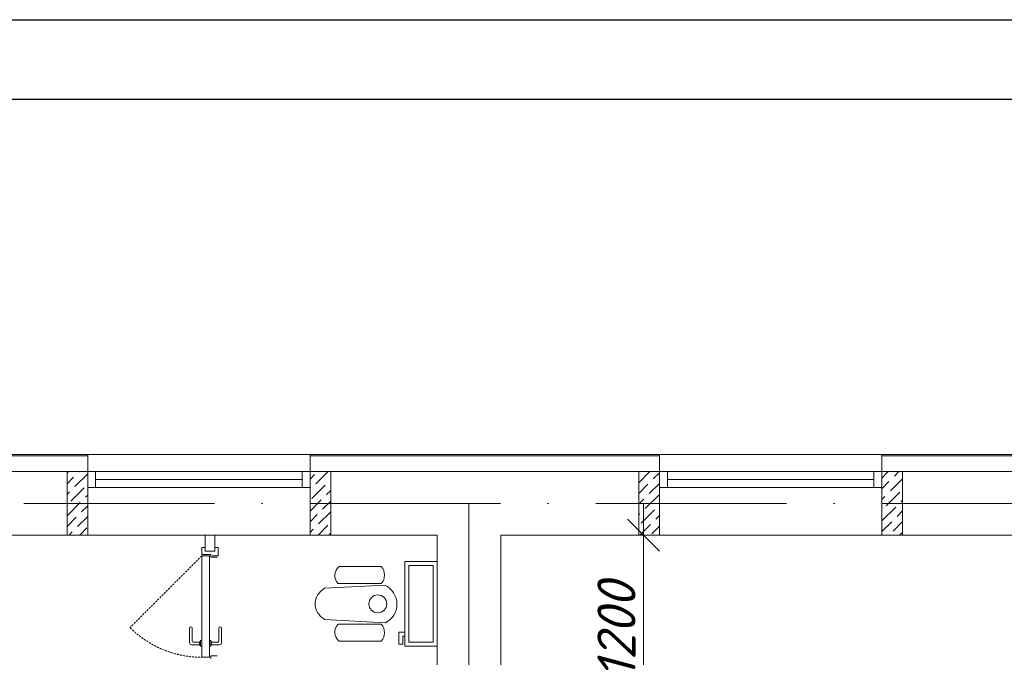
# Model space of a CAD drawing. Header units: millimetres. Extents: x 1114507 to 93926427, y 174473 to 817039.
# Tile 346 of 483: x 1781956 to 1788156, y 781456 to 785472. Entities that reach past the tile are written whole.
import ezdxf

# ---------------------------------------------------------------- set-up
doc = ezdxf.new("R2010")
doc.units = ezdxf.units.MM
doc.linetypes.add('ACAD_ISO10W100', pattern=[18, 12, -3, 0, -3])
doc.linetypes.add('Beruniy Xref$0$DASHED', pattern=[19.05, 12.7, -6.35])
doc.layers.add('АСО-стены кирпич 380 мм', color=7, linetype='Continuous', lineweight=35, true_color=0x745739)
doc.layers.add('размеры', color=12, linetype='Continuous', lineweight=15)
doc.layers.add('Сантехника', color=150, linetype='Continuous', lineweight=13)
doc.styles.get("Standard").update_dxf_attribs({"font": 'isocpeui.ttf'})
doc.dimstyles.new('Санжар', dxfattribs={"dimtxt": 240, "dimasz": 200, "dimexe": 200, "dimexo": 200, "dimgap": 50, "dimtad": 1, "dimdec": 0, "dimtxsty": 'Standard', "dimblk": 'OBLIQUE', "dimcen": 2.5, "dimdle": 200, "dimclrd": 152, "dimclre": 152, "dimclrt": 152, "dimadec": 0, "dimazin": 0, "dimtfac": 1, "dimtdec": 0, "dimtmove": 0, "dimatfit": 3, "dimldrblk": 'OBLIQUE', "dimfxl": 0, "dimlwd": 0, "dimlwe": 0, "dimarcsym": 0})

# ---------------------------------------------------------------- blocks, each defined once
blk = doc.blocks.new('blokqav3mak')
at = {"color": 252, "lineweight": 0, "ltscale": 100}
for p, q in [((1600766.4, 782732.1), (1599459.4, 782732.1)), ((1600766.4, 782625.1), (1600766.4, 782732.1)), ((1604366.4, 782732.1), (1602166.4, 782732.1)), ((1602166.4, 782625.1), (1602166.4, 782732.1)), ((1604366.4, 782625.1), (1604366.4, 782732.1)), ((1607266.4, 782732.1), (1605766.4, 782732.1)), ((1605766.4, 782625.1), (1605766.4, 782732.1))]:
    blk.add_line(p, q, dxfattribs=at)
at = {"color": 32, "lineweight": 0, "ltscale": 100}
for p, q in [((1600766.4, 782725.1), (1599466.4, 782725.1)), ((1604366.4, 782725.1), (1602166.4, 782725.1)), ((1607266.4, 782725.1), (1605766.4, 782725.1))]:
    blk.add_line(p, q, dxfattribs=at)
at = {"lineweight": 0, "ltscale": 100}
for p, q in [((1602166.4, 782732.1), (1600766.4, 782732.1)), ((1605766.4, 782732.1), (1604366.4, 782732.1)), ((1600766.4, 782625.1), (1599566.4, 782625.1)), ((1600766.4, 782225.1), (1600766.4, 782625.1)), ((1604366.4, 782625.1), (1602166.4, 782625.1)), ((1602166.4, 782225.1), (1602166.4, 782625.1)), ((1604366.4, 782625.1), (1604366.4, 782225.1)), ((1607266.4, 782625.1), (1605766.4, 782625.1)), ((1605766.4, 782625.1), (1605766.4, 782225.1)), ((1600766.4, 782225.1), (1599966.4, 782225.1)), ((1602166.4, 782225.1), (1600766.4, 782225.1)), ((1602966.4, 782225.1), (1602166.4, 782225.1)), ((1602966.4, 776325.1), (1602966.4, 782225.1)), ((1604366.4, 782225.1), (1603366.4, 782225.1)), ((1603366.4, 776325.1), (1603366.4, 782225.1)), ((1605766.4, 782225.1), (1604366.4, 782225.1)), ((1607266.4, 782225.1), (1605766.4, 782225.1))]:
    blk.add_line(p, q, dxfattribs=at)
at = {"linetype": 'Continuous', "lineweight": 0, "ltscale": 100}
for p, q in [((1600636.4, 782616.6, 0), (1600644.9, 782625.1, 0)), ((1600636.4, 782549.2, 0), (1600677.3, 782590.2, 0)), ((1600685.7, 782531.3, 0), (1600766.4, 782611.9, 0)), ((1600694.1, 782607, 0), (1600694.1, 782607, 0)), ((1600711, 782623.9, 0), (1600712.2, 782625.1, 0)), ((1602166.4, 782578.7, 0), (1602194.7, 782607, 0)), ((1602203.1, 782548.1, 0), (1602280.2, 782625.1, 0)), ((1602211.6, 782623.9, 0), (1602211.6, 782623.9, 0)), ((1602295.8, 782573.3, 0), (1602296.4, 782573.9, 0)), ((1604236.4, 782555.3, 0), (1604306.2, 782625.1, 0)), ((1604327.5, 782579.1, 0), (1604366.4, 782617.9, 0)), ((1605766.4, 782584.7, 0), (1605806.8, 782625.1, 0)), ((1605819.7, 782503.3, 0), (1605896.4, 782580, 0)), ((1605828.1, 782579.1, 0), (1605828.1, 782579.1, 0)), ((1605844.9, 782595.9, 0), (1605874.1, 782625.1, 0)), ((1600660.5, 782438.6, 0), (1600744.6, 782522.8, 0)), ((1600668.9, 782514.4, 0), (1600668.9, 782514.4, 0)), ((1600761.5, 782539.7, 0), (1600761.5, 782539.7, 0)), ((1602166.4, 782511.3, 0), (1602169.5, 782514.4, 0)), ((1602177.9, 782455.5, 0), (1602262.1, 782539.7, 0)), ((1602186.3, 782531.3, 0), (1602186.3, 782531.3, 0)), ((1602278.9, 782556.5, 0), (1602278.9, 782556.5, 0)), ((1604236.4, 782487.9, 0), (1604293.8, 782545.4, 0)), ((1604302.2, 782486.5, 0), (1604366.4, 782550.6, 0)), ((1604310.6, 782562.2, 0), (1604310.6, 782562.2, 0)), ((1605766.4, 782517.3, 0), (1605811.2, 782562.2, 0)), ((1605895.4, 782511.7, 0), (1605895.4, 782511.7, 0)), ((1600636.4, 782481.9, 0), (1600652, 782497.6, 0)), ((1600753.1, 782463.9, 0), (1600766.4, 782477.2, 0)), ((1602253.7, 782463.9, 0), (1602253.7, 782463.9, 0)), ((1602270.5, 782480.7, 0), (1602296.4, 782506.6, 0)), ((1604236.4, 782420.6, 0), (1604268.5, 782452.8, 0)), ((1604277, 782393.8, 0), (1604361.2, 782478, 0)), ((1604285.4, 782469.6, 0), (1604285.4, 782469.6, 0)), ((1605766.4, 782450, 0), (1605786, 782469.6, 0)), ((1605794.4, 782410.7, 0), (1605878.6, 782494.9, 0)), ((1605802.8, 782486.5, 0), (1605802.8, 782486.5, 0)), ((1600636.4, 782347.2, 0), (1600719.4, 782430.2, 0)), ((1600643.6, 782421.8, 0), (1600643.6, 782421.8, 0)), ((1600727.8, 782371.3, 0), (1600766.4, 782409.8, 0)), ((1600736.2, 782447.1, 0), (1600736.2, 782447.1, 0)), ((1602166.4, 782376.6, 0), (1602236.8, 782447.1, 0)), ((1602245.2, 782388.1, 0), (1602296.4, 782439.2, 0)), ((1604352.7, 782402.3, 0), (1604352.7, 782402.3, 0)), ((1605769.1, 782318.1, 0), (1605853.3, 782402.3, 0)), ((1605777.6, 782393.8, 0), (1605777.6, 782393.8, 0)), ((1605870.2, 782419.1, 0), (1605870.2, 782419.1, 0)), ((1605887, 782435.9, 0), (1605896.4, 782445.3, 0)), ((1600636.4, 782279.8, 0), (1600694.1, 782337.6, 0)), ((1600702.6, 782278.7, 0), (1600766.4, 782342.5, 0)), ((1600711, 782354.5, 0), (1600711, 782354.5, 0)), ((1602166.4, 782309.2, 0), (1602211.6, 782354.5, 0)), ((1602220, 782295.5, 0), (1602296.4, 782371.9, 0)), ((1602228.4, 782371.3, 0), (1602228.4, 782371.3, 0)), ((1604236.4, 782353.2, 0), (1604243.3, 782360.2, 0)), ((1604251.7, 782301.2, 0), (1604335.9, 782385.4, 0)), ((1604260.1, 782377, 0), (1604260.1, 782377, 0)), ((1604344.3, 782326.5, 0), (1604366.4, 782348.5, 0)), ((1605844.9, 782326.5, 0), (1605844.9, 782326.5, 0)), ((1605861.7, 782343.3, 0), (1605896.4, 782377.9, 0)), ((1600716.3, 782225.1, 0), (1600761.5, 782270.3, 0)), ((1602203.1, 782278.7, 0), (1602203.1, 782278.7, 0)), ((1602216.9, 782225.1, 0), (1602278.9, 782287.1, 0)), ((1602295.8, 782303.9, 0), (1602295.8, 782303.9, 0)), ((1604242.9, 782225.1, 0), (1604310.6, 782292.8, 0)), ((1604319.1, 782233.9, 0), (1604366.4, 782281.2, 0)), ((1604327.5, 782309.7, 0), (1604327.5, 782309.7, 0)), ((1605766.4, 782247.9, 0), (1605828.1, 782309.7, 0)), ((1605836.5, 782250.7, 0), (1605896.4, 782310.6, 0)), ((1600649, 782225.1, 0), (1600668.9, 782245, 0)), ((1600685.7, 782261.8, 0), (1600685.7, 782261.8, 0)), ((1602166.4, 782241.9, 0), (1602186.3, 782261.8, 0)), ((1602287.3, 782228.2, 0), (1602296.4, 782237.2, 0)), ((1605819.7, 782233.9, 0), (1605819.7, 782233.9, 0)), ((1605878.2, 782225.1, 0), (1605895.4, 782242.3, 0))]:
    blk.add_line(p, q, dxfattribs=at)
at = {"color": 5, "lineweight": 0}
for p, q in [((1600816.4, 782625.1), (1600766.4, 782625.1)), ((1600766.4, 782625.1), (1600766.4, 782525.1)), ((1602116.4, 782625.1), (1600816.4, 782625.1)), ((1600816.4, 782525.1), (1600816.4, 782625.1)), ((1602116.4, 782575.1), (1600816.4, 782575.1)), ((1602116.4, 782525.1), (1602116.4, 782625.1)), ((1602116.4, 782625.1), (1602166.4, 782625.1)), ((1602166.4, 782625.1), (1602166.4, 782525.1)), ((1604416.4, 782625.1), (1604366.4, 782625.1)), ((1604366.4, 782625.1), (1604366.4, 782525.1)), ((1605716.4, 782625.1), (1604416.4, 782625.1)), ((1604416.4, 782525.1), (1604416.4, 782625.1)), ((1605716.4, 782575.1), (1604416.4, 782575.1)), ((1605716.4, 782525.1), (1605716.4, 782625.1)), ((1605716.4, 782625.1), (1605766.4, 782625.1)), ((1605766.4, 782625.1), (1605766.4, 782525.1)), ((1600766.4, 782525.1), (1600816.4, 782525.1)), ((1602116.4, 782525.1), (1600816.4, 782525.1)), ((1602166.4, 782525.1), (1602116.4, 782525.1)), ((1604366.4, 782525.1), (1604416.4, 782525.1)), ((1605716.4, 782525.1), (1604416.4, 782525.1)), ((1605766.4, 782525.1), (1605716.4, 782525.1))]:
    blk.add_line(p, q, dxfattribs=at)
at = {"color": 1, "linetype": 'ACAD_ISO10W100', "lineweight": 0, "ltscale": 100}
for p, q in [((1626766.4, 782425.1), (1599766.4, 782425.1)), ((1603166.4, 782425.1), (1603166.4, 766825.1))]:
    blk.add_line(p, q, dxfattribs=at)
at = {"color": 0, "lineweight": 0}
for p, q in [((1601506.4, 782147), (1601484.5, 782147)), ((1601484.5, 782147), (1601484.5, 782103.2)), ((1601588.2, 782147), (1601566.4, 782147)), ((1601588.2, 782094.5), (1601588.2, 782147)), ((1601484.5, 782103.2), (1601541.4, 782103.2)), ((1601532.6, 782094.5), (1601484.5, 782094.5)), ((1601484.5, 782094.5), (1601484.5, 781455.7)), ((1601506.4, 782125.1), (1601566.4, 782125.1)), ((1601532.6, 781455.7), (1601532.6, 782094.5)), ((1601541.4, 782103.2), (1601541.4, 782085.7)), ((1601541.4, 782085.7), (1601580.7, 782085.7)), ((1601550.1, 782094.5), (1601588.2, 782094.5)), ((1601407.5, 781547.6), (1601407.5, 781639.5)), ((1601425, 781639.5), (1601425, 781556.4)), ((1601592.1, 781639.5), (1601592.1, 781556.4)), ((1601609.6, 781547.6), (1601609.6, 781639.5)), ((1601470.5, 781534.5), (1601420.6, 781534.5)), ((1601429.4, 781552), (1601470.5, 781552)), ((1601470.5, 781534.5), (1601470.5, 781552)), ((1601474.9, 781556.4), (1601475.7, 781556.4)), ((1601475.7, 781530.1), (1601474.9, 781530.1)), ((1601484.5, 781560.7), (1601475.7, 781560.7)), ((1601475.7, 781560.7), (1601475.7, 781525.7)), ((1601475.7, 781525.7), (1601484.5, 781525.7)), ((1601484.5, 781525.7), (1601484.5, 781560.7)), ((1601532.6, 781560.7), (1601541.4, 781560.7)), ((1601541.4, 781525.7), (1601532.6, 781525.7)), ((1601541.4, 781560.7), (1601541.4, 781525.7)), ((1601542.2, 781556.4), (1601541.4, 781556.4)), ((1601541.4, 781530.1), (1601542.2, 781530.1)), ((1601587.7, 781552), (1601546.6, 781552)), ((1601546.6, 781534.5), (1601546.6, 781552)), ((1601546.6, 781534.5), (1601596.4, 781534.5)), ((1601541.4, 781447), (1601541.4, 781464.5)), ((1601541.4, 781464.5), (1601580.7, 781464.5)), ((1601484.5, 781455.7), (1601532.6, 781455.7))]:
    blk.add_line(p, q, dxfattribs=at)
at = {"color": 0, "linetype": 'Beruniy Xref$0$DASHED', "lineweight": 0}
blk.add_line((1601484.5, 782094.5), (1601032.8, 781642.8), dxfattribs=at)
blk.add_arc((1601484.5, 782094.5), 638.7, 225, 270, dxfattribs=at)
at = {"color": 0, "lineweight": 0}
for centre, radius, start, end in [((1601416.3, 781639.5), 8.75, 360, 180), ((1601600.8, 781639.5), 8.75, 360, 180), ((1601420.6, 781547.6), 13.1, 180, 270), ((1601429.4, 781556.4), 4.37, 180, 270), ((1601474.9, 781552), 4.37, 90, 180), ((1601474.9, 781534.5), 4.37, 180, 270), ((1601542.2, 781552), 4.37, 360, 90), ((1601542.2, 781534.5), 4.37, 270, 360), ((1601587.7, 781556.4), 4.37, 270, 360), ((1601596.4, 781547.6), 13.1, 270, 360)]:
    blk.add_arc(centre, radius, start, end, dxfattribs=at)
at = {"layer": 'АСО-стены кирпич 380 мм', "color": 5, "lineweight": 0}
for p, q in [((1601506.4, 782125.1), (1601506.4, 782225.2)), ((1601566.4, 782225.2), (1601566.4, 782125.1)), ((1601566.4, 782125.1), (1601506.4, 782125.1))]:
    blk.add_line(p, q, dxfattribs=at)
at = {"layer": 'размеры', "lineweight": 0, "ltscale": 5}
for p, q in [((1600636.4, 782625.1), (1600766.4, 782625.1)), ((1600636.4, 782225.1), (1600636.4, 782625.1)), ((1600766.4, 782625.1), (1600766.4, 782225.1)), ((1602166.4, 782625.1), (1602296.4, 782625.1)), ((1602166.4, 782225.1), (1602166.4, 782625.1)), ((1602296.4, 782625.1), (1602296.4, 782225.1)), ((1604366.4, 782625.1), (1604236.4, 782625.1)), ((1604236.4, 782625.1), (1604236.4, 782225.1)), ((1604366.4, 782225.1), (1604366.4, 782625.1)), ((1605896.4, 782625.1), (1605766.4, 782625.1)), ((1605766.4, 782625.1), (1605766.4, 782225.1)), ((1605896.4, 782225.1), (1605896.4, 782625.1)), ((1600766.4, 782225.1), (1600636.4, 782225.1)), ((1602296.4, 782225.1), (1602166.4, 782225.1)), ((1604236.4, 782225.1), (1604366.4, 782225.1)), ((1605766.4, 782225.1), (1605896.4, 782225.1))]:
    blk.add_line(p, q, dxfattribs=at)
at = {"layer": 'Сантехника', "lineweight": 0}
for p, q in [((1602349.6, 782027.9), (1602614.9, 782027.9)), ((1602966.4, 782059.1), (1602763.2, 782059.1)), ((1602763.2, 782059.1), (1602763.2, 781525.7)), ((1602941.4, 782034.1), (1602788.2, 782034.1)), ((1602788.2, 782034.1), (1602788.2, 781550.7)), ((1602941.4, 781550.7), (1602941.4, 782034.1)), ((1602966.4, 781525.7), (1602966.4, 782059.1)), ((1602637, 781910.7), (1602258.2, 781890.4)), ((1602344.2, 781919.8), (1602614.9, 781919.8)), ((1602258.2, 781694.4), (1602639.9, 781673.9)), ((1602344.2, 781664.9), (1602614.9, 781664.9)), ((1602763.2, 781614.6), (1602725.1, 781614.6)), ((1602725.1, 781614.6), (1602725.1, 781538.4)), ((1602750.5, 781538.4), (1602750.5, 781589.2)), ((1602750.5, 781589.2), (1602763.2, 781589.2)), ((1602349.6, 781556.8), (1602614.9, 781556.8)), ((1602725.1, 781538.4), (1602750.5, 781538.4)), ((1602763.2, 781525.7), (1602966.4, 781525.7)), ((1602788.2, 781550.7), (1602941.4, 781550.7))]:
    blk.add_line(p, q, dxfattribs=at)
blk.add_circle((1602592.7, 781792.4), 56.3, dxfattribs=at)
for centre, radius, start, end in [((1602393.8, 781971.5), 71.6, 128.08271, 226.17272), ((1602553.1, 781973.9), 82.1, 318.78504, 41.14502), ((1602393.8, 781613.2), 71.6, 133.82728, 231.91729), ((1602553.1, 781610.8), 82.1, 318.85498, 41.21496)]:
    blk.add_arc(centre, radius, start, end, dxfattribs=at)
at = {"layer": 'Сантехника', "lineweight": 0, "extrusion": (0, 0, -1)}
for centre, major_axis, ratio, start_param, end_param in [((1602336, 781792.4), (138, 0), 0.859529, 2.169462, 4.113723), ((1602585.4, 781793.7), (70.6, -111.3), 0.957892, 4.142259, 6.427427)]:
    blk.add_ellipse(centre, major_axis=major_axis, ratio=ratio, start_param=start_param, end_param=end_param, dxfattribs=at)
blk = doc.blocks.new('_Oblique')
at = {"color": 0, "linetype": 'ByBlock', "lineweight": -2}
blk.add_line((-0.5, -0.5), (0.5, 0.5), dxfattribs=at)
blk = doc.blocks.new('*D1862')
at = {"color": 152, "linetype": 'Continuous', "lineweight": 0, "ltscale": 100, "transparency": 16777216}
for p, q in [((1785883.7, 782425.1), (1785883.7, 780825.1)), ((1785763.7, 782225.1), (1786083.7, 782225.1)), ((1785763.7, 781025.1), (1786083.7, 781025.1))]:
    blk.add_line(p, q, dxfattribs=at)
at = {"layer": 'Defpoints', "color": 0, "lineweight": 35, "ltscale": 100, "transparency": 16777216}
for p in [(1784984.7, 782225.1), (1784984.7, 781025.1), (1785883.7, 781025.1)]:
    blk.add_point(p, dxfattribs=at)
at = {"color": 152, "lineweight": 0, "ltscale": 100, "transparency": 16777216, "xscale": 200, "yscale": 200, "zscale": 200}
for p, rotation in [((1785883.7, 782225.1), 90), ((1785883.7, 781025.1), 270)]:
    blk.add_blockref('_Oblique', p, dxfattribs=dict(at, rotation=rotation))
at = {"color": 152, "lineweight": 35, "ltscale": 100, "transparency": 16777216, "insert": (1785713.7, 781625.1), "char_height": 240, "attachment_point": 5, "rotation": 90, "bg_fill": 3, "box_fill_scale": 1.1, "bg_fill_color": 256, "bg_fill_true_color": 13158600, "bg_fill_transparency": 0}
blk.add_mtext('1200', dxfattribs=at)

msp = doc.modelspace()

# ---------------------------------------------------------------- linework, layer by layer
at = {"color": 5, "elevation": 0}
msp.add_lwpolyline([(1773282.1, 785471.7), (1826140.1, 785471.7), (1826140.1, 755771.7), (1773282.1, 755771.7)], close=True, dxfattribs=at)
at = {"color": 5, "lineweight": 30, "elevation": 0}
msp.add_lwpolyline([(1775282.1, 784971.7), (1825640.1, 784971.7), (1825640.1, 756271.7), (1775282.1, 756271.7)], close=True, dxfattribs=at)
at = {"layer": 'Defpoints', "color": 3, "linetype": 'ByBlock', "elevation": 0}
msp.add_lwpolyline([(1773282.1, 785471.7), (1815282.1, 785471.7), (1815282.1, 755771.7), (1773282.1, 755771.7)], close=True, dxfattribs=at)

# ---------------------------------------------------------------- block references
at = {"color": 0}
msp.add_blockref('blokqav3mak', (181618.3, 0), dxfattribs=at)

# ---------------------------------------------------------------- next in the draw order: dimensions: what is measured, and where the dimension line sits
at = {"color": 0, "lineweight": 35, "ltscale": 100}
dim = msp.add_linear_dim(base=(1785883.7, 781025.1), p1=(1784984.7, 782225.1), p2=(1784984.7, 781025.1), angle=90, dimstyle='Санжар', override={"dimfxl": 120, "dimfxlon": 1, "dimtfill": 1, "dimarcsym": 1}, dxfattribs=at)
dim.commit()
dim.dimension.update_dxf_attribs({"geometry": '*D1862', "text_midpoint": (1785713.7, 781625.1)})

doc.saveas('drawing.dxf')
